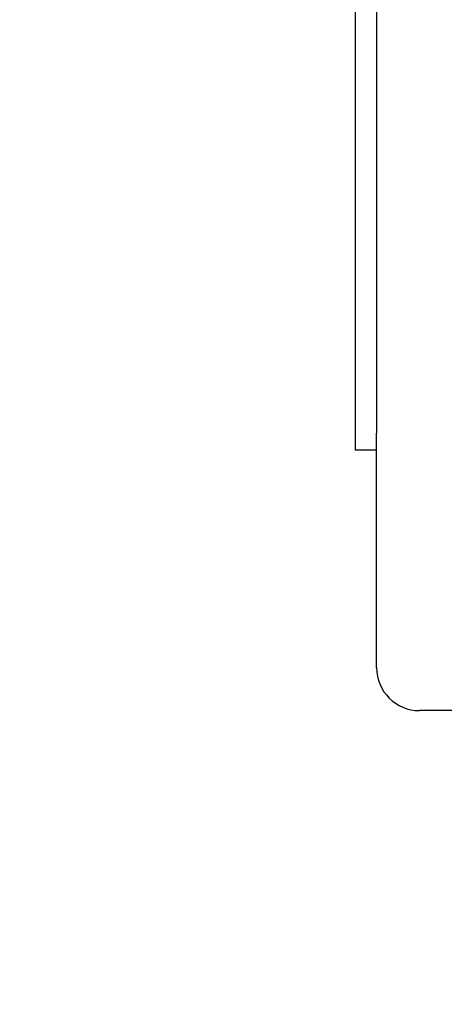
# Model space of a CAD drawing. Header units: inches. Extents: x 18 to 846, y -44 to 561.
# Tile 277 of 637: x 296.48 to 303.89, y 435.34 to 452.52. Entities that reach past the tile are written whole.
import ezdxf

# ---------------------------------------------------------------- set-up
doc = ezdxf.new("R2010")
doc.units = ezdxf.units.IN
doc.header["$LTSCALE"] = 24
doc.header["$MEASUREMENT"] = 0
doc.layers.add('Dimension (ANSI)', color=7, linetype='Continuous', lineweight=25)
doc.layers.add('Visible (ANSI)', color=7, linetype='Continuous', lineweight=30)
doc.styles.add('Note Text (ANSI)', font='tahoma.ttf')
doc.dimstyles.new('SB Fraction-16 (ANSI)', dxfattribs={"dimscale": 24, "dimtxt": 0.125, "dimasz": 0.098425, "dimexe": 0.125, "dimexo": 0.0625, "dimgap": 0.031496, "dimtad": 0, "dimtih": 1, "dimtoh": 1, "dimdec": 4, "dimrnd": 1e-08, "dimzin": 0, "dimdsep": 46, "dimlunit": 5, "dimtxsty": 'Note Text (ANSI)', "dimcen": 0.09, "dimdle": 0.393701, "dimclrd": 256, "dimclre": 256, "dimclrt": 256, "dimadec": 0, "dimazin": 3, "dimtfac": 0.96, "dimtofl": 0, "dimtmove": 0, "dimatfit": 3, "dimfxl": 1, "dimfrac": 2, "dimtolj": 1, "dimtzin": 12, "dimlwd": -1, "dimlwe": -1, "dimarcsym": 0})

# ---------------------------------------------------------------- blocks, each defined once
blk = doc.blocks.new('*D18')
at = {"layer": 'Defpoints', "color": 0, "transparency": 16777216}
for p in [(349.678, 522.087), (260.86, 408.087), (349.678, 408.087)]:
    blk.add_point(p, dxfattribs=at)
at = {"layer": 'Dimension (ANSI)', "transparency": 16777216}
for p, q in [((348.178, 522.087), (257.86, 522.087)), ((260.86, 519.724), (260.86, 464.348)), ((260.86, 410.449), (260.86, 459.826)), ((348.178, 408.087), (257.86, 408.087))]:
    blk.add_line(p, q, dxfattribs=at)
for points in [[(260.466, 519.724), (261.253, 519.724), (260.86, 522.087)], [(260.466, 410.449), (261.253, 410.449), (260.86, 408.087)]]:
    blk.add_solid(points, dxfattribs=at)
at = {"layer": 'Dimension (ANSI)', "transparency": 16777216, "insert": (257.76, 463.592), "char_height": 3, "attachment_point": 1, "style": 'Note Text (ANSI)'}
blk.add_mtext('\\A1;114', dxfattribs=at)

msp = doc.modelspace()

# ---------------------------------------------------------------- linework, layer by layer
at = {"layer": 'Visible (ANSI)'}
for p, q in [((302.33199, 456.60351), (302.33199, 445.0088)), ((302.70699, 456.60351), (302.70699, 445.30554)), ((302.70699, 441.21179), (302.70699, 445.30554)), ((302.70699, 445.0088), (302.33199, 445.0088)), ((304.31699, 440.46179), (303.45699, 440.46179))]:
    msp.add_line(p, q, dxfattribs=at)
msp.add_arc((303.45699, 441.21179), 0.75, 180, 270, dxfattribs=at)

# ---------------------------------------------------------------- dimensions: what is measured, and where the dimension line sits
at = {"layer": 'Dimension (ANSI)'}
dim = msp.add_linear_dim(base=(260.85953, 408.08668), p1=(349.67843, 522.08668), p2=(349.67843, 408.08668), angle=90, dimstyle='SB Fraction-16 (ANSI)', override={"dimgap": 0.031496, "dimdec": 4, "dimtol": 0, "dimlim": 0, "dimtp": 0, "dimtm": 0, "dimtdec": 2, "dimatfit": 1}, dxfattribs=at)
dim.commit()
dim.dimension.update_dxf_attribs({"geometry": '*D18', "text_midpoint": (260.85953, 462.08668), "dimtype": 160})

doc.saveas('drawing.dxf')
